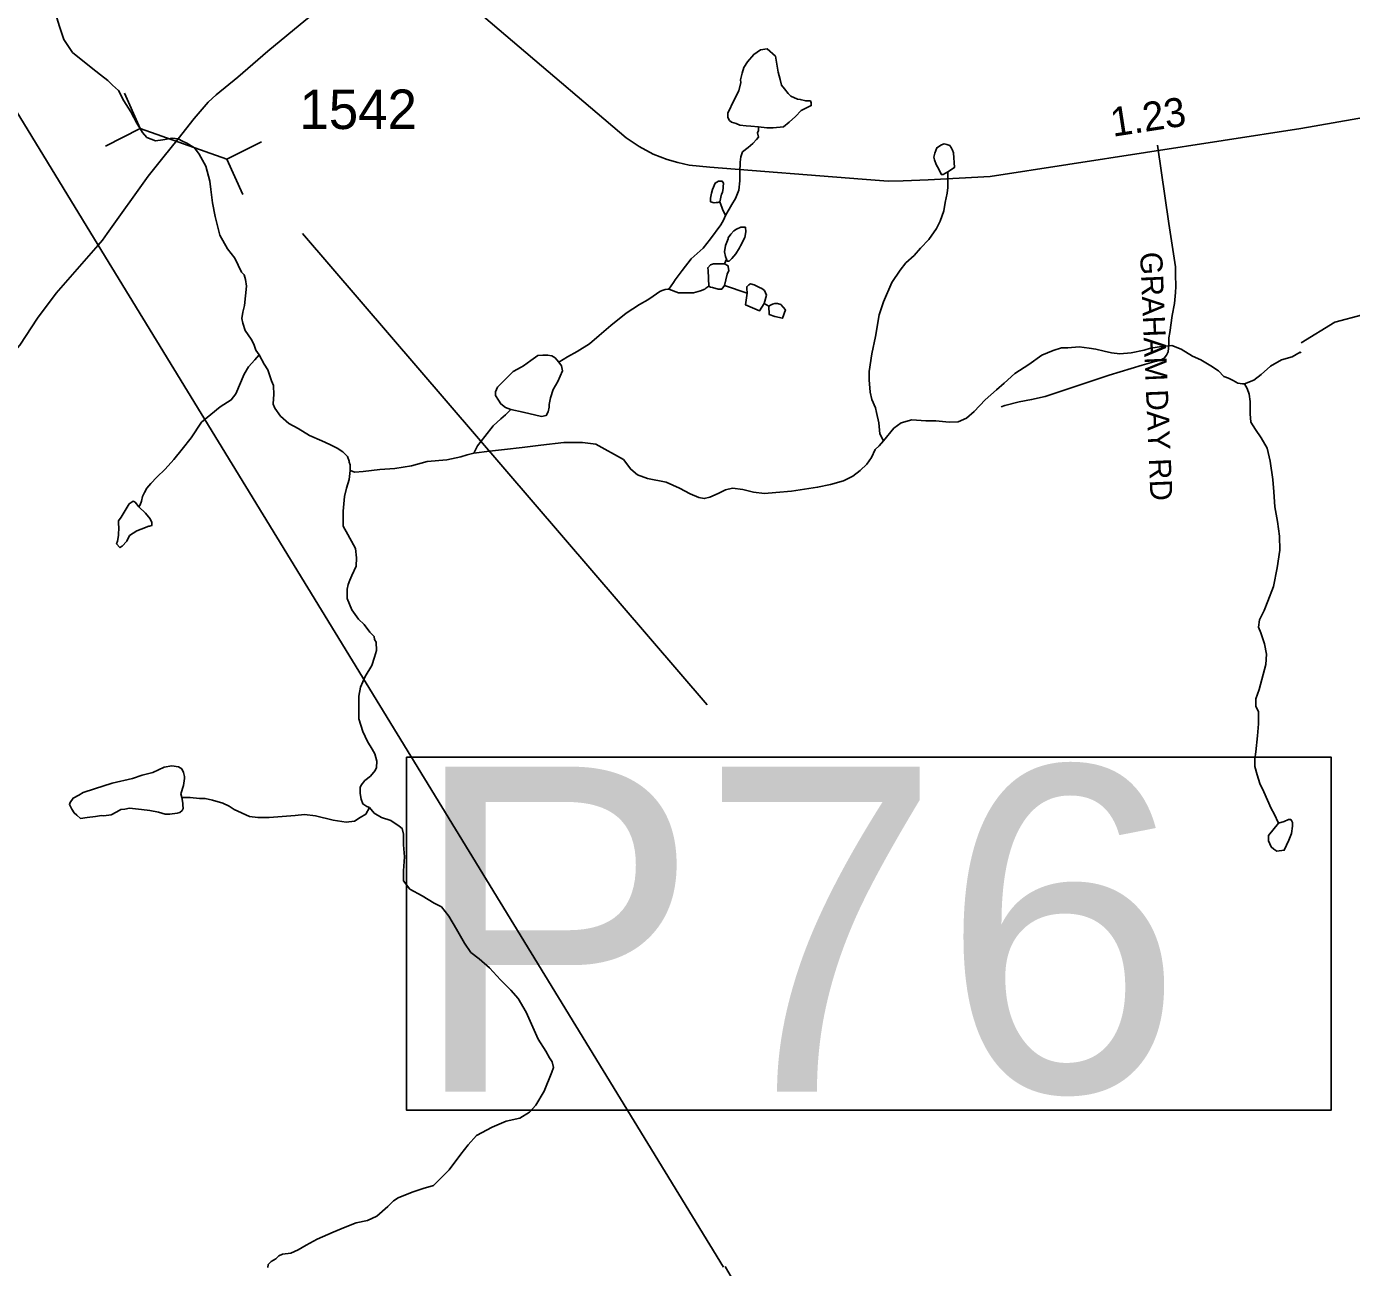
# Model space of a CAD drawing. Extents: x 1950930 to 2061844, y 904556 to 1017002.
# Drawn here: x 2031390 to 2037095, y 955488 to 960832 of the extents above; entities that cross this region are included whole.
import ezdxf

# ---------------------------------------------------------------- set-up
doc = ezdxf.new("R2010")
doc.units = 0
for name, color, linetype in [('Exist Hydrographic Creek Single Shore', 7, 'Continuous'), ('Exist Hydrographic Misc Water Feature', 7, 'Continuous'), ('Exist Road Non-System Type 51', 7, 'Continuous'), ('Exist Road Non-System Type 51 Label', 7, 'Continuous'), ('Exist Road Primary Interstate Structure Ovrhead Sign Attributed CELL', 7, 'Continuous'), ('Exist Road Primary US Structure Standard Bridge CELL', 7, 'Continuous'), ('Exist Road Secondary Structure Pipe Number Label', 7, 'Continuous'), ('Exist Road Secondary Type 51 Attributed', 7, 'Continuous'), ('Exist Road Secondary Type 51 Number Label', 7, 'Continuous'), ('Exist Utilities Electrical Transmission Line', 7, 'Continuous')]:
    doc.layers.add(name, color=color, linetype=linetype)

msp = doc.modelspace()

# ---------------------------------------------------------------- linework, layer by layer
at = {"layer": 'Exist Hydrographic Creek Single Shore'}
for points in [[(2031515, 960887.3), (2031532.9, 960831.4), (2031551.1, 960775.6), (2031589, 960719.3), (2031669, 960655.7), (2031709.1, 960623.7), (2031741.1, 960599.7), (2031761.3, 960579.6), (2031787.1, 960555.4), (2031809.1, 960511.6), (2031839.3, 960463.8), (2031865.2, 960415.6), (2031889.3, 960375.8), (2031909.2, 960353.7), (2031945.4, 960339.8), (2031977.3, 960343.7), (2032017.5, 960351.3), (2032043.1, 960348.1), (2032061.5, 960337.7), (2032081.3, 960329.8), (2032113.4, 960309.7), (2032133.5, 960281.8), (2032163.3, 960229.9), (2032179.4, 960166), (2032183.5, 960129.8), (2032191.5, 960071.8), (2032203.4, 960013.8), (2032223.4, 959933.7), (2032255.7, 959873.9), (2032287.7, 959833.9), (2032315.6, 959773.9), (2032327.8, 959761.8), (2032333.7, 959742), (2032337.7, 959713.7), (2032329.7, 959629.9), (2032321.9, 959601.8), (2032317.7, 959574), (2032321.9, 959553.9), (2032331.7, 959521.9), (2032357.9, 959485.9), (2032369.9, 959464), (2032377.9, 959437.9), (2032391.9, 959417.9)], [(2037199.8, 959590.6), (2037142, 959590.5), (2037023.9, 959558.1), (2036878, 959469.9)], [(2035080.1, 959047.5), (2035124.2, 959101.7), (2035156.2, 959125.6), (2035202.1, 959137.8), (2035262, 959133.6), (2035306, 959133.7), (2035362.3, 959127.6), (2035402.1, 959129.7), (2035438.2, 959145.7), (2035470.3, 959173.9), (2035518.2, 959223.8), (2035566.1, 959267.7), (2035600.1, 959295.9), (2035645.9, 959338), (2035706.1, 959376.1), (2035762.1, 959416), (2035810.1, 959436), (2035846.1, 959448), (2035874, 959448.1), (2035922, 959452), (2035965.8, 959446.2), (2035994, 959442), (2036029.9, 959434), (2036061.9, 959426.1), (2036097.9, 959422.1), (2036145.9, 959426.4), (2036202, 959438.3), (2036230, 959446.3), (2036278.1, 959454.1), (2036321.8, 959458.5), (2036361.9, 959442.2), (2036410.1, 959412.4), (2036445.9, 959396.5), (2036490, 959370.3), (2036522, 959348.3), (2036546.1, 959324.5), (2036566, 959316.6), (2036586.1, 959306.6), (2036605.9, 959296.4), (2036626.2, 959292.4), (2036634.1, 959292.5)], [(2032391.9, 959417.9), (2032414, 959377.7), (2032430, 959353.8), (2032446, 959305.9), (2032454.2, 959286), (2032455.9, 959245.9), (2032454, 959229.9), (2032452.2, 959206), (2032460, 959187.8), (2032484.2, 959153.8), (2032520, 959121.9), (2032560.2, 959100), (2032608.2, 959070.2), (2032662.2, 959048), (2032696.3, 959031.9), (2032728.1, 959016.1), (2032752.1, 959000.2), (2032764.3, 958988.2), (2032772, 958980.1), (2032780.2, 958960.3), (2032780.1, 958956), (2032784.1, 958944.1), (2032784.2, 958936.2), (2032784.1, 958928), (2032784.2, 958920.1)], [(2036634.1, 959292.5), (2036674.1, 959308.4), (2036706.1, 959332.7), (2036745.9, 959368.6), (2036794.1, 959396.5), (2036839.9, 959408.7), (2036874.2, 959428.7), (2036878.1, 959426.6)], [(2036634.1, 959292.5), (2036646.1, 959272.6), (2036654.2, 959248.5), (2036658.1, 959216.5), (2036658.3, 959164.4), (2036662.2, 959128.5), (2036682.2, 959096.6), (2036706.4, 959060.7), (2036732.4, 959016.5), (2036744.3, 958960.4), (2036756.5, 958880.4), (2036760.3, 958828.5), (2036764.5, 958762.5), (2036776.4, 958700.5), (2036784.5, 958636.7), (2036786.6, 958576.6), (2036774.5, 958500.7), (2036758.7, 958420.6), (2036734.8, 958356.5), (2036718.8, 958316.4), (2036698.6, 958276.5), (2036694.7, 958244.4), (2036704.7, 958220.6), (2036720.8, 958172.7), (2036728.7, 958128.5), (2036726.8, 958084.6), (2036697, 957976.6), (2036683.1, 957936.5), (2036683.1, 957904.3), (2036695, 957880.5), (2036694.9, 957828.6), (2036690.9, 957776.5), (2036682.9, 957708.4), (2036679, 957676.4), (2036679, 957644.5), (2036689.1, 957608.5), (2036701.1, 957572.5), (2036717.1, 957536.4), (2036733.1, 957500.7), (2036749.1, 957464.5), (2036761.4, 957440.7), (2036781.2, 957400.5)], [(2032784.2, 958920.1), (2032804.1, 958912.2), (2032840.3, 958916), (2032912.3, 958924.1), (2032976.4, 958928.3), (2033048.2, 958940.3), (2033116.1, 958958.2), (2033200.3, 958966.3), (2033260.3, 958978.5), (2033288.4, 958986.5), (2033316.1, 958994.4)], [(2033316.1, 958994.4), (2033384.2, 959002.5), (2033448.3, 959010.4), (2033524.3, 959018.7), (2033604.3, 959028.5), (2033704.3, 959040.5), (2033784, 959040.9), (2033842.3, 959032.8), (2033960.4, 958967), (2033992.3, 958925), (2034020.4, 958900.7), (2034064.3, 958885.1), (2034144.4, 958869), (2034202.3, 958843.2), (2034248.4, 958818.9), (2034284.5, 958803.1), (2034308.3, 958799), (2034332.4, 958805), (2034368.2, 958821), (2034400.4, 958837.1), (2034430.3, 958843), (2034474.2, 958837.2), (2034520.3, 958827), (2034568.4, 958821.1), (2034616.4, 958825.4), (2034684.4, 958831.2), (2034796.3, 958847.2), (2034852.4, 958859.5), (2034908.2, 958875.4), (2034948.3, 958895.6), (2034980.3, 958919.6), (2035008.1, 958947.5), (2035028.4, 958975.7), (2035044.2, 959009.5), (2035062.2, 959025.5), (2035080.1, 959047.5)], [(2032784.2, 958920.1), (2032780.1, 958880.2), (2032768.2, 958844), (2032760.3, 958808.1), (2032754.3, 958744.2), (2032754.3, 958680.2), (2032774.3, 958644), (2032798.3, 958600.2), (2032806.5, 958584), (2032810.6, 958544.2), (2032810.5, 958508.1), (2032790.6, 958468.1), (2032782.7, 958447.9), (2032774.7, 958428.1), (2032770.7, 958408.2), (2032770.5, 958368.1), (2032790.5, 958320.1), (2032820.5, 958280.1), (2032844.6, 958256), (2032868.6, 958224), (2032886.6, 958204.3), (2032888.6, 958192.1), (2032896.6, 958180.1), (2032896.8, 958144), (2032888.7, 958116.3), (2032876.8, 958080.1), (2032848.9, 958032.1), (2032828.9, 957986.2), (2032820.9, 957948), (2032821, 957906), (2032820.8, 957850.2), (2032839, 957796), (2032858.8, 957752), (2032879.1, 957720), (2032890.9, 957700.1), (2032899.1, 957668.1), (2032897.2, 957640.2), (2032891, 957628.2), (2032871.1, 957604), (2032847.1, 957584.2), (2032830.9, 957564.2), (2032827.1, 957554.1), (2032827.2, 957528.1), (2032831, 957504.1), (2032839.1, 957483.9), (2032855.3, 957472.1), (2032867, 957468.3)], [(2032867, 957468.3), (2032887.2, 957444.2), (2032919.3, 957426.1), (2032959.1, 957412.2), (2032995.3, 957388.1), (2033007.2, 957378.1), (2033013.3, 957354.3), (2033013.3, 957308), (2033017.2, 957256.1), (2033013.3, 957196.1), (2033013.4, 957152.1), (2033041.2, 957116.1), (2033093.4, 957088.1), (2033145.3, 957056.2), (2033177.4, 957040.1), (2033209.4, 957000.4), (2033241.4, 956944.3), (2033275.6, 956884.2), (2033303.7, 956844.2), (2033339.5, 956816.2), (2033383.7, 956778.2), (2033431.5, 956726.4), (2033475.5, 956682.5), (2033507.6, 956646.4), (2033541.8, 956586.6), (2033593.9, 956470.6), (2033625.9, 956418.5), (2033641.8, 956390.6), (2033653.9, 956372.6), (2033659.9, 956348.5), (2033652, 956328.7), (2033619.8, 956246.6), (2033584, 956186.3), (2033555.9, 956156.4), (2033514, 956130.4), (2033456, 956118.4), (2033396, 956092.4), (2033328, 956056.4), (2033292.1, 956016.2), (2033260.1, 955976.1), (2033210.1, 955908.2), (2033142.1, 955840.1), (2033098.2, 955828.2), (2033050.3, 955812.1), (2032990, 955788.1), (2032970, 955774.1), (2032946.2, 955750), (2032898.1, 955708), (2032858.4, 955690.1), (2032810.2, 955679.9), (2032762.3, 955661.9), (2032710.3, 955640), (2032642.4, 955609.9), (2032594.3, 955584), (2032560.4, 955563.7), (2032528.3, 955549.9), (2032492.4, 955545.7), (2032476.2, 955537.9), (2032464.5, 955525.6), (2032444.2, 955513.9), (2032430.4, 955499.8), (2032430.2, 955487.6)]]:
    msp.add_lwpolyline(points, dxfattribs=at)
at = {"layer": 'Exist Hydrographic Misc Water Feature'}
for points in [[(2034541.4, 960399.2), (2034577.4, 960395.2), (2034605.3, 960395.2), (2034649.3, 960399.3), (2034673.4, 960419.4), (2034701.5, 960443.5), (2034725.3, 960469.5), (2034769.4, 960491.3), (2034769.3, 960503.4), (2034765.2, 960511.4), (2034745.2, 960511.5), (2034721.4, 960517.5), (2034709.3, 960519.4), (2034681.3, 960531.5), (2034669.4, 960543.2), (2034653.4, 960563.2), (2034641.3, 960579.3), (2034635.2, 960603.3), (2034627.3, 960635.3), (2034615.3, 960703.2), (2034579.2, 960735.4), (2034551.2, 960731.4), (2034521.3, 960711.4), (2034495.3, 960679.4), (2034479.1, 960655.1), (2034471.4, 960631.3), (2034465.2, 960601.3), (2034465.3, 960591.1), (2034457.3, 960555.2), (2034437.1, 960515.2), (2034409.4, 960459), (2034409.3, 960439.3), (2034417.3, 960427.4), (2034425.3, 960419.3), (2034445.2, 960413.3), (2034461.5, 960407.1), (2034489.3, 960403.2), (2034509.3, 960403.1), (2034541.4, 960399.2)], [(2034399.6, 960017.2), (2034427.5, 960065.2), (2034443.4, 960091.1), (2034457.6, 960127.2), (2034461.4, 960167.2), (2034461.5, 960203.3), (2034463.4, 960247.2), (2034465.5, 960271.1), (2034473.5, 960291.3), (2034497.5, 960311.2), (2034517.2, 960327.2), (2034533.4, 960345.2), (2034541.4, 960355.2), (2034537.2, 960373.4), (2034541.4, 960383.1), (2034541.4, 960399.2)], [(2035357.4, 960205.7), (2035337.5, 960193.7), (2035329.6, 960193.8), (2035325.5, 960201.8), (2035317.7, 960217.7), (2035307.6, 960237.6), (2035299.4, 960257.8), (2035297.4, 960269.6), (2035301.3, 960285.6), (2035309.4, 960309.8), (2035329.3, 960321.8), (2035341.6, 960325.8), (2035353.3, 960323.9), (2035365.4, 960319.7), (2035373.3, 960307.8), (2035377.4, 960299.8), (2035381.5, 960287.9), (2035385.4, 960223.8), (2035357.4, 960205.7)], [(2035080.1, 959047.5), (2035064.3, 959077.6), (2035060, 959125.6), (2035050.1, 959169.5), (2035046.3, 959189.6), (2035029.9, 959225.4), (2035022.1, 959257.4), (2035017.9, 959309.6), (2035018, 959345.4), (2035030.1, 959421.6), (2035045.8, 959497.4), (2035061.8, 959589.6), (2035079.7, 959645.7), (2035115.9, 959729.6), (2035151.7, 959781.7), (2035175.7, 959813.7), (2035211.8, 959845.8), (2035239.7, 959877.7), (2035275.6, 959913.7), (2035307.7, 959961.6), (2035323.5, 959993.8), (2035339.5, 960037.7), (2035345.5, 960073.7), (2035353.6, 960113.9), (2035357.7, 960137.8), (2035357.6, 960181.8), (2035357.4, 960205.7)], [(2034375.5, 960077.1), (2034367.6, 960073.3), (2034359.7, 960073.1), (2034351.5, 960073), (2034335.5, 960077.3), (2034335.5, 960093), (2034339.5, 960113.3), (2034343.5, 960129.3), (2034355.5, 960157.2), (2034369.5, 960165.2), (2034385.6, 960165.2), (2034391.6, 960157.2), (2034389.7, 960141.1), (2034389.5, 960135.2), (2034387.5, 960117.2), (2034383.4, 960109.1), (2034375.5, 960077.1)], [(2034399.6, 960017.2), (2034387.7, 960045), (2034383.6, 960053.3), (2034381.4, 960061.2), (2034375.5, 960077.1)], [(2034155.7, 959701), (2034175.7, 959729.1), (2034183.8, 959741.1), (2034213.9, 959781.2), (2034251.6, 959831.2), (2034303.8, 959877.1), (2034335.8, 959917.1), (2034379.7, 959977.2), (2034391.6, 959997), (2034399.6, 960017.2)], [(2034403.9, 959829.1), (2034407.6, 959821.1), (2034415.8, 959821.3), (2034419.9, 959825.1), (2034427.6, 959833.2), (2034443.7, 959853.2), (2034459.7, 959879.1), (2034463.8, 959887.2), (2034483.6, 959923.2), (2034487.7, 959947.1), (2034485.5, 959967.2), (2034477.6, 959967.3), (2034465.5, 959967.3), (2034447.6, 959959.1), (2034435.6, 959951.1), (2034423.5, 959937.3), (2034411.7, 959921.1), (2034411.6, 959917.2), (2034399.5, 959889.2), (2034395.7, 959861.1), (2034399.9, 959841.3), (2034403.9, 959829.1)], [(2034327.6, 959713.2), (2034325.8, 959781.1), (2034323.7, 959793), (2034335.8, 959805.2), (2034347.7, 959809.2), (2034367.7, 959809.1), (2034387.7, 959809), (2034395.6, 959809.2)], [(2034395.6, 959809.2), (2034403.9, 959829.1)], [(2034395.6, 959809.2), (2034411.8, 959801), (2034411.7, 959797.1), (2034413.7, 959781.3), (2034407.8, 959765.3), (2034395.6, 959717)], [(2033681.9, 959386.6), (2033719.8, 959408.8), (2033762, 959432.8), (2033813.8, 959464.9), (2033855.9, 959500.8), (2033905.7, 959544.7), (2033971.8, 959596.8), (2034029.7, 959635), (2034065.9, 959654.9), (2034087.8, 959670.9), (2034117.8, 959690.9), (2034127.7, 959695), (2034139.6, 959699), (2034151.8, 959701.1), (2034155.7, 959701)], [(2034155.7, 959701), (2034197.7, 959685), (2034225.6, 959685.1), (2034261.7, 959685), (2034291.8, 959693.2), (2034311.6, 959701), (2034315.6, 959705.2), (2034327.6, 959713.2)], [(2034395.6, 959717), (2034383.8, 959701.2), (2034367.7, 959701.2), (2034343.9, 959707.2), (2034335.7, 959709.1), (2034327.6, 959713.2)], [(2034395.6, 959717), (2034493.7, 959683.1)], [(2034493.7, 959683.1), (2034485.8, 959633.1), (2034546, 959607.2), (2034566, 959639.3)], [(2034493.7, 959683.1), (2034491.8, 959703.2), (2034491.7, 959711.1), (2034499.7, 959719.1), (2034507.7, 959723.2), (2034523.7, 959719.3), (2034545.7, 959707.3), (2034555.8, 959703.2), (2034567.8, 959695.4), (2034575.9, 959675.2), (2034566, 959639.3)], [(2034566, 959639.3), (2034585.8, 959627.4)], [(2034585.8, 959627.4), (2034593.7, 959631.2), (2034602, 959635.3), (2034611.9, 959639.3), (2034623.7, 959639.4), (2034637.8, 959635.2), (2034657.9, 959611.5), (2034645.7, 959575.3), (2034611.7, 959583.2), (2034588, 959591.3), (2034585.8, 959627.4)], [(2032391.9, 959417.9), (2032374.1, 959396), (2032345.9, 959366), (2032327.8, 959333.9), (2032291.9, 959249.7), (2032272, 959223.8), (2032224.2, 959193.6), (2032144, 959127.7), (2032100, 959059.7), (2032060.2, 959011.6), (2032024.2, 958967.7), (2031988.2, 958925.5), (2031952.1, 958891.5), (2031926.2, 958863.4), (2031908.1, 958843.5), (2031898.2, 958825.6), (2031890.3, 958807.4), (2031886.3, 958787.5), (2031880.4, 958771.5), (2031874.3, 958763.4)], [(2033681.9, 959386.6), (2033673.9, 959396.6), (2033665.9, 959404.6), (2033651.9, 959412.8), (2033634, 959416.8), (2033614, 959416.5), (2033591.9, 959414.7), (2033561.9, 959392.7), (2033530, 959370.7), (2033520, 959364.7), (2033485.8, 959346.7), (2033437.9, 959298.4), (2033418.1, 959278.5), (2033410.2, 959258.6), (2033410.2, 959242.6), (2033421.9, 959222.6), (2033432.1, 959206.7), (2033452.1, 959190.5), (2033476.2, 959182.4)], [(2033681.9, 959386.6), (2033694.1, 959370.6), (2033697.9, 959348.8), (2033677.9, 959302.6), (2033658.1, 959268.6), (2033645.9, 959232.7), (2033640.1, 959204.6), (2033640.2, 959192.5), (2033636.1, 959172.6), (2033628.3, 959156.6), (2033608.2, 959152.8), (2033528.1, 959170.5), (2033476.2, 959182.4)], [(2033316.1, 958994.4), (2033332.2, 959026.6), (2033364.2, 959066.6), (2033400.3, 959112.5), (2033432.1, 959142.7), (2033452.1, 959158.7), (2033460.1, 959166.7), (2033476.2, 959182.4)], [(2031874.3, 958763.4), (2031902.3, 958735.6), (2031922.4, 958711.6), (2031930.3, 958695.7), (2031930.4, 958683.5), (2031920.5, 958679.5), (2031916.5, 958679.5), (2031884.4, 958667.4), (2031866.2, 958659.6), (2031834.3, 958639.6), (2031822.3, 958615.5), (2031802.5, 958593.6), (2031792.5, 958587.6), (2031778.4, 958603.3), (2031782.3, 958615.4), (2031786.4, 958639.6), (2031788.5, 958677.6), (2031786.4, 958687.5), (2031786.4, 958703.6), (2031798.2, 958719.4), (2031832.2, 958775.5), (2031850.2, 958787.6), (2031858.3, 958783.5), (2031874.3, 958763.4)], [(2032059, 957511.6), (2032063.1, 957487.5), (2032063.3, 957479.7), (2032065.2, 957463.5), (2032061.1, 957455.8), (2032051.1, 957447.4), (2032039.2, 957443.7), (2032007, 957439.5), (2031987.3, 957439.6), (2031959.2, 957447.7), (2031921, 957455.4), (2031885, 957459.4), (2031833.3, 957465.4), (2031813.2, 957461.6), (2031797, 957459.6), (2031779.1, 957449.5), (2031755.2, 957437.5), (2031723, 957433.2), (2031713.1, 957433.4), (2031687.1, 957429.4), (2031651.3, 957425.2), (2031623, 957421.2), (2031607.2, 957435.3), (2031595.3, 957445.4), (2031585.1, 957461.4), (2031575, 957481.3), (2031579.1, 957489.4), (2031591, 957509.1), (2031615.2, 957521.4), (2031635.1, 957533.2), (2031683.1, 957549.2), (2031759, 957573.3), (2031847.1, 957593.4), (2031889, 957607.7), (2031934.9, 957619.5), (2031982.9, 957641.5), (2032016.9, 957647.7), (2032045, 957643.5), (2032058.9, 957635.6), (2032067.1, 957619.7), (2032071, 957601.6), (2032070.9, 957593.7), (2032067, 957563.6), (2032055.1, 957527.8), (2032059, 957511.6)], [(2032867, 957468.3), (2032851, 957440), (2032827.1, 957426.1), (2032803.1, 957410.2), (2032767.3, 957406), (2032711, 957414.1), (2032635.2, 957432), (2032587.1, 957438), (2032547, 957433.9), (2032491.1, 957429.8), (2032435.3, 957425.7), (2032387, 957425.7), (2032351, 957429.7), (2032285, 957459.6), (2032263, 957473.9), (2032235.1, 957487.6), (2032191, 957499.7), (2032159, 957507.5), (2032135.1, 957507.7), (2032095.1, 957511.5), (2032062.9, 957511.5), (2032059, 957511.6)], [(2036781.2, 957400.5), (2036805.3, 957408.6), (2036823.2, 957416.4), (2036833.4, 957416.5), (2036837.3, 957412.5), (2036841.4, 957404.5), (2036841.2, 957396.7), (2036841.4, 957388.5), (2036837.4, 957356.7), (2036825.3, 957328.4), (2036805.4, 957284.5), (2036773.5, 957280.6), (2036761.2, 957288.4), (2036749.2, 957298.5), (2036737.3, 957324.7), (2036737.2, 957348.6), (2036781.2, 957400.5)]]:
    msp.add_lwpolyline(points, dxfattribs=at)
at = {"layer": 'Exist Road Non-System Type 51'}
msp.add_lwpolyline([(2036260.4, 960321.1), (2036308, 959983.2), (2036336.6, 959796.8), (2036336.6, 959763.8), (2036338.6, 959712.7), (2036337.6, 959686.6), (2036333.1, 959638.6), (2036323.1, 959586.5), (2036313, 959514.4), (2036309, 959490.3), (2036309, 959461.2), (2036305.5, 959431.2), (2036298.5, 959416.2), (2036288.5, 959403.1), (2036269.5, 959393.1), (2036244.4, 959387.1), (2036194.4, 959373.1), (2036051.1, 959330), (2035775.6, 959238.9), (2035718, 959224.8), (2035664.9, 959215.8), (2035602.9, 959199.8), (2035587, 959193.6)], dxfattribs=at)
at = {"layer": 'Exist Road Primary Interstate Structure Ovrhead Sign Attributed CELL'}
for p, q in [((2031811.9, 960544.1), (2031879.6, 960391.9)), ((2031731.3, 960316.1), (2031879.6, 960391.9)), ((2032253.7, 960259.8), (2031879.6, 960391.9)), ((2032402, 960335.7), (2032253.7, 960259.8)), ((2032321.4, 960107.6), (2032253.7, 960259.8))]:
    msp.add_line(p, q, dxfattribs=at)
at = {"layer": 'Exist Road Secondary Structure Pipe Number Label'}
msp.add_line((2032578.6, 959939.8), (2034320.3, 957911), dxfattribs=at)
msp.add_lwpolyline([(2033026.3, 957684.7), (2037008.1, 957684.7), (2037008.1, 956165.3), (2033026.3, 956165.3)], close=True, dxfattribs=at)
at = {"layer": 'Exist Road Secondary Type 51 Attributed'}
for points in [[(2031738.3, 959939.9), (2031913.8, 960187.7), (2031977.6, 960266.6), (2032043.1, 960348.1), (2032111.8, 960436), (2032172.5, 960506.3), (2032207.7, 960537.4), (2032299.7, 960613.5), (2032429.7, 960725.6), (2032593.5, 960859.7), (2032773.9, 961003.5), (2032909.4, 961117.8), (2032993.8, 961186.4)], [(2032993.8, 961186.4), (2033972, 960352.5), (2034028.1, 960314.5), (2034088, 960282.5), (2034148.1, 960258.6), (2034194.1, 960246.6), (2034244.1, 960234.6), (2034332.1, 960226.6), (2034988.2, 960174.9), (2035100.3, 960165), (2035164.3, 960167.1), (2035272.2, 960171.2), (2035538.9, 960185.7), (2036876.3, 960392.2), (2037180, 960446.1), (2037872.9, 960583.1), (2038032.8, 960587.6), (2038228.9, 960607.9), (2038352.8, 960614.1), (2038804.8, 960608.9), (2039112.7, 960593.5)], [(2030628.6, 958167.7), (2030635.9, 958464.6), (2030637.9, 958499.8), (2030664.8, 958572.7), (2030710.7, 958654.8), (2030763.5, 958728.2), (2030855.4, 958847.5), (2030930.7, 958926.6), (2031006.6, 959018.7), (2031107.5, 959140), (2031197.4, 959263.3), (2031278.3, 959364.7), (2031362.3, 959458.8), (2031437.9, 959575.3), (2031518.5, 959683.4), (2031699.3, 959890), (2031718.4, 959911.8), (2031738.3, 959939.9)]]:
    msp.add_lwpolyline(points, dxfattribs=at)
at = {"layer": 'Exist Utilities Electrical Transmission Line'}
for p, q in [((2030330.5, 962128.4), (2031699.3, 959890)), ((2031699.3, 959890), (2034391, 955488.4))]:
    msp.add_line(p, q, dxfattribs=at)
msp.add_lwpolyline([(2035431.5, 953827.4), (2035430.8, 953828.4), (2034960.4, 954568.1), (2034606, 955130), (2034397.8, 955491.8)], dxfattribs=at)

# ---------------------------------------------------------------- texts
at = {"layer": 'Exist Road Non-System Type 51 Label'}
msp.add_text('  GRAHAM DAY RD', height=95, rotation=272.4238, dxfattribs=at).set_placement((2036181.7, 959929.6))
at = {"layer": 'Exist Road Primary US Structure Standard Bridge CELL'}
msp.add_text('1.23', height=125, rotation=8.7761, dxfattribs=at).set_placement((2036067.5, 960356.4))
at = {"layer": 'Exist Road Secondary Structure Pipe Number Label'}
msp.add_text('P76', height=1400, dxfattribs=at).set_placement((2033039.5, 956244.4))
at = {"layer": 'Exist Road Secondary Type 51 Number Label'}
msp.add_text('1542', height=170, dxfattribs=at).set_placement((2032565.7, 960390.2))

doc.saveas('drawing.dxf')
